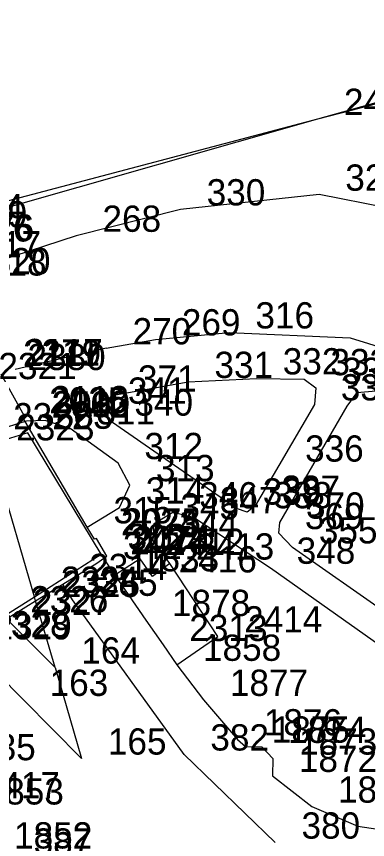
# Model space of a CAD drawing. Extents: x -822293 to -820259, y -1071573 to -1068794.
# Drawn here: x -821394.3 to -821367.5, y -1070304.2 to -1070241.5 of the extents above; entities that cross this region are included whole.
import ezdxf

# ---------------------------------------------------------------- set-up
doc = ezdxf.new("R2010")
doc.units = 0
for name, color, linetype in [('Vrstva 2', 7, 'Continuous'), ('Vrstva 3', 7, 'Continuous'), ('Vrstva 8', 7, 'Continuous'), ('Vrstva 9', 7, 'Continuous')]:
    doc.layers.add(name, color=color, linetype=linetype)

msp = doc.modelspace()

# ---------------------------------------------------------------- linework, layer by layer
at = {"layer": 'Vrstva 2'}
for p, q in [((-821371.34, -1070249.29), (-821343.59, -1070241.49)), ((-821368.76, -1070248.62), (-821343.45, -1070241.99)), ((-821371.34, -1070249.29), (-821368.76, -1070248.62)), ((-821401.03, -1070257.75), (-821371.34, -1070249.29)), ((-821392.9, -1070285.68), (-821396.28, -1070274.07)), ((-821392.81, -1070286), (-821392.9, -1070285.68)), ((-821391.33, -1070291.07), (-821392.81, -1070286)), ((-821391.33, -1070291.07), (-821395.02, -1070287.37)), ((-821393.74, -1070293.53), (-821398.01, -1070289.23)), ((-821391.33, -1070291.07), (-821389.31, -1070298)), ((-821389.31, -1070298), (-821393.74, -1070293.53))]:
    msp.add_line(p, q, dxfattribs=at)
at = {"layer": 'Vrstva 3'}
for p, q in [((-821401.67, -1070257.32), (-821371.34, -1070249.29)), ((-821371.24, -1070255.06), (-821381.79, -1070256.18)), ((-821358.79, -1070257.48), (-821371.24, -1070255.06)), ((-821381.79, -1070256.18), (-821389.72, -1070258.19)), ((-821389.72, -1070258.19), (-821399.63, -1070261.42)), ((-821383.68, -1070266.08), (-821378.08, -1070265.55)), ((-821378.08, -1070265.55), (-821368.86, -1070265.95)), ((-821387.43, -1070266.76), (-821383.68, -1070266.08)), ((-821368.86, -1070265.95), (-821360.73, -1070268.5)), ((-821387.43, -1070266.76), (-821394.36, -1070268.38)), ((-821393.66, -1070271.93), (-821395.43, -1070268.72)), ((-821387.02, -1070270.36), (-821381.2, -1070269.32)), ((-821381.2, -1070269.32), (-821376, -1070269.05)), ((-821376, -1070269.05), (-821372.37, -1070269.11)), ((-821372.37, -1070269.11), (-821371.47, -1070269.77)), ((-821371.47, -1070269.77), (-821371.58, -1070271.03)), ((-821368.33, -1070270.12), (-821366.92, -1070269.99)), ((-821387.78, -1070271.28), (-821387.02, -1070270.36)), ((-821369.1, -1070271.16), (-821368.33, -1070270.12)), ((-821387.29, -1070272.19), (-821387.78, -1070271.28)), ((-821371.58, -1070271.03), (-821374.3, -1070275.69)), ((-821374.23, -1070280.03), (-821369.1, -1070271.16)), ((-821393.6, -1070272.33), (-821396.52, -1070273.23)), ((-821393.78, -1070272.02), (-821393.66, -1070271.93)), ((-821393.6, -1070272.33), (-821393.78, -1070272.02)), ((-821393.51, -1070272.3), (-821393.6, -1070272.33)), ((-821388.88, -1070280.39), (-821393.6, -1070272.33)), ((-821392.09, -1070272.26), (-821393.51, -1070272.3)), ((-821390.18, -1070272.86), (-821392.09, -1070272.26)), ((-821377.52, -1070278.96), (-821387.29, -1070272.19)), ((-821386.53, -1070275.5), (-821390.18, -1070272.86)), ((-821393.4, -1070273.19), (-821396.28, -1070274.07)), ((-821387.81, -1070282.43), (-821393.4, -1070273.19)), ((-821385.65, -1070277.18), (-821386.53, -1070275.5)), ((-821374.3, -1070275.69), (-821376.09, -1070278.75)), ((-821386.43, -1070278.88), (-821385.65, -1070277.18)), ((-821376.09, -1070278.75), (-821376.72, -1070279.24)), ((-821388.88, -1070280.39), (-821386.43, -1070278.88)), ((-821383.79, -1070280.09), (-821382.36, -1070279.25)), ((-821382.36, -1070279.25), (-821380.79, -1070279.62)), ((-821376.72, -1070279.24), (-821377.52, -1070278.96)), ((-821380.79, -1070279.62), (-821374.94, -1070283.47)), ((-821374.31, -1070280.83), (-821374.23, -1070280.03)), ((-821388.32, -1070281.3), (-821388.88, -1070280.39)), ((-821383.87, -1070281.44), (-821383.79, -1070280.09)), ((-821388.18, -1070281.25), (-821388.32, -1070281.3)), ((-821387.38, -1070282.59), (-821388.18, -1070281.25)), ((-821373.25, -1070281.92), (-821374.31, -1070280.83)), ((-821382.6, -1070283.15), (-821383.87, -1070281.44)), ((-821361.43, -1070290.25), (-821373.25, -1070281.92)), ((-821392.9, -1070285.68), (-821387.81, -1070282.43)), ((-821390.73, -1070284.71), (-821388.16, -1070283.11)), ((-821388.16, -1070283.11), (-821387.61, -1070282.74)), ((-821387.61, -1070282.74), (-821387.38, -1070282.59)), ((-821386.79, -1070284.04), (-821387.61, -1070282.74)), ((-821384.86, -1070282.79), (-821386.79, -1070284.04)), ((-821383.92, -1070284.13), (-821384.86, -1070282.79)), ((-821382.6, -1070283.15), (-821383.92, -1070284.13)), ((-821378.94, -1070288.7), (-821382.6, -1070283.15)), ((-821374.94, -1070283.47), (-821361.39, -1070293.07)), ((-821386.79, -1070284.04), (-821384.43, -1070287.45)), ((-821392.81, -1070286), (-821390.73, -1070284.71)), ((-821389.99, -1070285.91), (-821390.73, -1070284.71)), ((-821395.22, -1070287.17), (-821392.9, -1070285.68)), ((-821395.02, -1070287.37), (-821392.81, -1070286)), ((-821381.51, -1070297.69), (-821389.99, -1070285.91)), ((-821384.43, -1070287.45), (-821383.11, -1070289.35)), ((-821382.07, -1070290.86), (-821378.94, -1070288.7)), ((-821383.11, -1070289.35), (-821382.07, -1070290.86)), ((-821382.07, -1070290.86), (-821380.02, -1070293.53)), ((-821380.02, -1070293.53), (-821377.44, -1070296.54)), ((-821377.44, -1070296.54), (-821376.84, -1070297.09)), ((-821376.84, -1070297.09), (-821375.59, -1070297.11)), ((-821375.59, -1070297.11), (-821374.76, -1070298)), ((-821374.57, -1070304.4), (-821381.51, -1070297.69)), ((-821374.76, -1070298), (-821374.77, -1070299.32)), ((-821374.77, -1070299.32), (-821371.79, -1070301.66)), ((-821371.79, -1070301.66), (-821368.28, -1070303.14)), ((-821368.28, -1070303.14), (-821364.62, -1070303.71))]:
    msp.add_line(p, q, dxfattribs=at)
at = {"layer": 'Vrstva 8'}
for p, q in [((-821368.76, -1070248.62), (-821368.76, -1070248.62)), ((-821371.34, -1070249.29), (-821371.34, -1070249.29)), ((-821371.24, -1070255.06), (-821371.24, -1070255.06)), ((-821381.79, -1070256.18), (-821381.79, -1070256.18)), ((-821389.72, -1070258.19), (-821389.72, -1070258.19)), ((-821378.08, -1070265.55), (-821378.08, -1070265.55)), ((-821383.68, -1070266.08), (-821383.68, -1070266.08)), ((-821368.86, -1070265.95), (-821368.86, -1070265.95)), ((-821387.43, -1070266.76), (-821387.43, -1070266.76)), ((-821381.2, -1070269.32), (-821381.2, -1070269.32)), ((-821376, -1070269.05), (-821376, -1070269.05)), ((-821372.37, -1070269.11), (-821372.37, -1070269.11)), ((-821371.47, -1070269.77), (-821371.47, -1070269.77)), ((-821387.02, -1070270.36), (-821387.02, -1070270.36)), ((-821368.33, -1070270.12), (-821368.33, -1070270.12)), ((-821387.78, -1070271.28), (-821387.78, -1070271.28)), ((-821371.58, -1070271.03), (-821371.58, -1070271.03)), ((-821369.1, -1070271.16), (-821369.1, -1070271.16)), ((-821393.78, -1070272.02), (-821393.78, -1070272.02)), ((-821393.66, -1070271.93), (-821393.66, -1070271.93)), ((-821393.6, -1070272.33), (-821393.6, -1070272.33)), ((-821393.51, -1070272.3), (-821393.51, -1070272.3)), ((-821392.09, -1070272.26), (-821392.09, -1070272.26)), ((-821387.29, -1070272.19), (-821387.29, -1070272.19)), ((-821390.18, -1070272.86), (-821390.18, -1070272.86)), ((-821393.4, -1070273.19), (-821393.4, -1070273.19)), ((-821386.53, -1070275.5), (-821386.53, -1070275.5)), ((-821374.3, -1070275.69), (-821374.3, -1070275.69)), ((-821385.65, -1070277.18), (-821385.65, -1070277.18)), ((-821376.09, -1070278.75), (-821376.09, -1070278.75)), ((-821386.43, -1070278.88), (-821386.43, -1070278.88)), ((-821382.36, -1070279.25), (-821382.36, -1070279.25)), ((-821377.52, -1070278.96), (-821377.52, -1070278.96)), ((-821376.72, -1070279.24), (-821376.72, -1070279.24)), ((-821380.79, -1070279.62), (-821380.79, -1070279.62)), ((-821374.23, -1070280.03), (-821374.23, -1070280.03)), ((-821388.88, -1070280.39), (-821388.88, -1070280.39)), ((-821383.79, -1070280.09), (-821383.79, -1070280.09)), ((-821388.32, -1070281.3), (-821388.32, -1070281.3)), ((-821388.18, -1070281.25), (-821388.18, -1070281.25)), ((-821374.31, -1070280.83), (-821374.31, -1070280.83)), ((-821383.87, -1070281.44), (-821383.87, -1070281.44)), ((-821373.25, -1070281.92), (-821373.25, -1070281.92)), ((-821387.81, -1070282.43), (-821387.81, -1070282.43)), ((-821388.16, -1070283.11), (-821388.16, -1070283.11)), ((-821387.61, -1070282.74), (-821387.61, -1070282.74)), ((-821387.38, -1070282.59), (-821387.38, -1070282.59)), ((-821384.86, -1070282.79), (-821384.86, -1070282.79)), ((-821382.6, -1070283.15), (-821382.6, -1070283.15)), ((-821374.94, -1070283.47), (-821374.94, -1070283.47)), ((-821386.79, -1070284.04), (-821386.79, -1070284.04)), ((-821383.92, -1070284.13), (-821383.92, -1070284.13)), ((-821390.73, -1070284.71), (-821390.73, -1070284.71)), ((-821392.9, -1070285.68), (-821392.9, -1070285.68)), ((-821392.81, -1070286), (-821392.81, -1070286)), ((-821389.99, -1070285.91), (-821389.99, -1070285.91)), ((-821384.43, -1070287.45), (-821384.43, -1070287.45)), ((-821378.94, -1070288.7), (-821378.94, -1070288.7)), ((-821383.11, -1070289.35), (-821383.11, -1070289.35)), ((-821391.33, -1070291.07), (-821391.33, -1070291.07)), ((-821382.07, -1070290.86), (-821382.07, -1070290.86)), ((-821393.74, -1070293.53), (-821393.74, -1070293.53)), ((-821380.02, -1070293.53), (-821380.02, -1070293.53)), ((-821377.44, -1070296.54), (-821377.44, -1070296.54)), ((-821376.84, -1070297.09), (-821376.84, -1070297.09)), ((-821375.59, -1070297.11), (-821375.59, -1070297.11)), ((-821389.31, -1070298), (-821389.31, -1070298)), ((-821381.51, -1070297.69), (-821381.51, -1070297.69)), ((-821374.76, -1070298), (-821374.76, -1070298)), ((-821374.77, -1070299.32), (-821374.77, -1070299.32)), ((-821371.79, -1070301.66), (-821371.79, -1070301.66)), ((-821368.28, -1070303.14), (-821368.28, -1070303.14))]:
    msp.add_line(p, q, dxfattribs=at)

# ---------------------------------------------------------------- texts
at = {"layer": 'Vrstva 9'}
for s, p in [('2441', (-821369.34, -1070248.99)), ('329', (-821369.24, -1070254.76)), ('330', (-821379.79, -1070255.88)), ('2444', (-821399.67, -1070257.02)), ('2319', (-821399.39, -1070257.55)), ('268', (-821387.72, -1070257.89)), ('2026', (-821399, -1070258.63)), ('2076', (-821398.87, -1070258.57)), ('2317', (-821398.34, -1070259.83)), ('2318', (-821397.93, -1070261.22)), ('2320', (-821397.63, -1070261.12)), ('269', (-821381.68, -1070265.78)), ('316', (-821376.08, -1070265.25)), ('270', (-821385.43, -1070266.46)), ('2119', (-821393.77, -1070268.11)), ('2117', (-821393.64, -1070268.04)), ('271', (-821392.36, -1070268.08)), ('2380', (-821393.43, -1070268.42)), ('332', (-821374, -1070268.75)), ('333', (-821370.37, -1070268.81)), ('2321', (-821395.64, -1070269.11)), ('331', (-821379.2, -1070269.02)), ('334', (-821369.47, -1070269.47)), ('371', (-821385.02, -1070270.06)), ('335', (-821369.58, -1070270.73)), ('341', (-821385.78, -1070270.98)), ('2025', (-821391.78, -1070271.72)), ('2118', (-821391.66, -1070271.63)), ('2502', (-821391.6, -1070272.03)), ('309', (-821391.51, -1070272)), ('310', (-821390.09, -1070271.96)), ('340', (-821385.29, -1070271.89)), ('311', (-821388.18, -1070272.56)), ('2322', (-821394.52, -1070272.93)), ('303', (-821391.4, -1070272.89)), ('2323', (-821394.28, -1070273.77)), ('312', (-821384.53, -1070275.2)), ('336', (-821372.3, -1070275.39)), ('313', (-821383.65, -1070276.88)), ('314', (-821384.43, -1070278.58)), ('346', (-821380.36, -1070278.95)), ('339', (-821375.52, -1070278.66)), ('338', (-821374.72, -1070278.94)), ('337', (-821374.09, -1070278.45)), ('347', (-821378.79, -1070279.32)), ('315', (-821386.88, -1070280.09)), ('345', (-821381.79, -1070279.79)), ('370', (-821372.23, -1070279.73)), ('369', (-821372.31, -1070280.53)), ('2024', (-821386.32, -1070281)), ('2075', (-821386.18, -1070280.95)), ('344', (-821381.87, -1070281.14)), ('355', (-821371.25, -1070281.62)), ('302', (-821385.81, -1070282.13)), ('2478', (-821385.61, -1070282.44)), ('2074', (-821385.38, -1070282.29)), ('2412', (-821382.86, -1070282.49)), ('342', (-821386.16, -1070282.81)), ('2413', (-821380.6, -1070282.85)), ('348', (-821372.94, -1070283.17)), ('1833', (-821384.79, -1070283.74)), ('2416', (-821381.92, -1070283.83)), ('2314', (-821388.73, -1070284.41)), ('2324', (-821390.9, -1070285.38)), ('2325', (-821390.81, -1070285.7)), ('385', (-821387.99, -1070285.61)), ('2326', (-821393.22, -1070286.87)), ('2327', (-821393.02, -1070287.07)), ('1878', (-821382.43, -1070287.15)), ('2328', (-821396.18, -1070288.76)), ('2329', (-821396.01, -1070288.93)), ('2414', (-821376.94, -1070288.4)), ('2313', (-821381.11, -1070289.05)), ('164', (-821389.33, -1070290.77)), ('1858', (-821380.07, -1070290.56)), ('163', (-821391.74, -1070293.23)), ('1877', (-821378.02, -1070293.23)), ('1876', (-821375.44, -1070296.24)), ('1875', (-821374.84, -1070296.79)), ('1874', (-821373.59, -1070296.81)), ('165', (-821387.31, -1070297.7)), ('382', (-821379.51, -1070297.39)), ('1873', (-821372.76, -1070297.7)), ('1835', (-821398.75, -1070298.13)), ('1872', (-821372.77, -1070299.02)), ('2417', (-821396.91, -1070301.03)), ('1853', (-821396.61, -1070301.5)), ('1871', (-821369.79, -1070301.36)), ('380', (-821372.57, -1070304.1)), ('1852', (-821394.45, -1070304.85)), ('387', (-821392.96, -1070305.32))]:
    msp.add_text(s, height=2, dxfattribs=at).set_placement(p)

doc.saveas('drawing.dxf')
